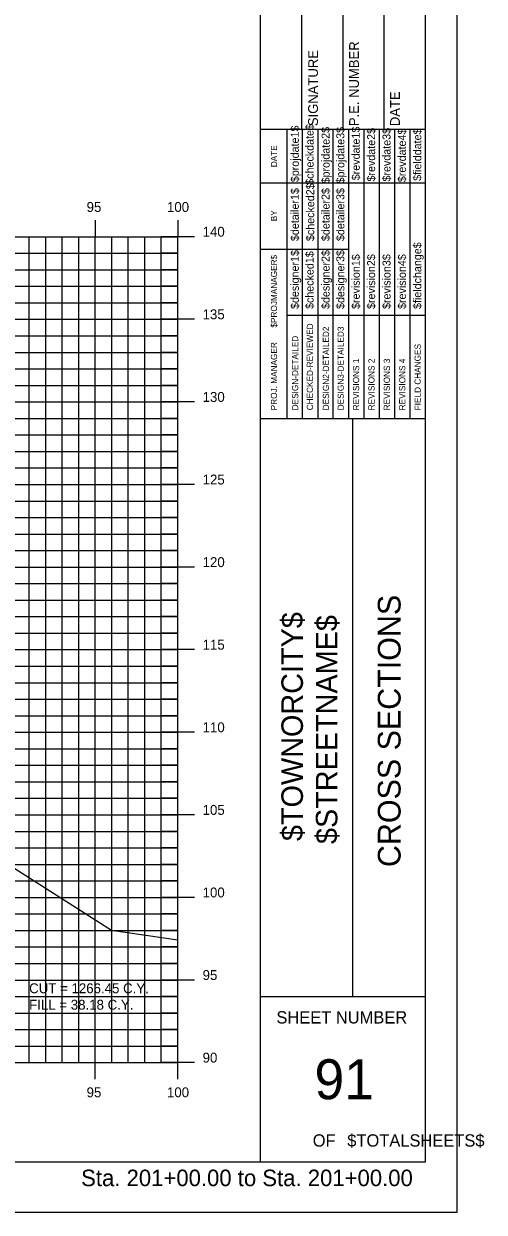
# Model space of a CAD drawing. Extents: x 850598 to 870284, y 366541 to 366651.
# Drawn here: x 865821 to 865848.9, y 366541.2 to 366613.1 of the extents above; entities that cross this region are included whole.
import ezdxf

# ---------------------------------------------------------------- set-up
doc = ezdxf.new("R2010")
doc.units = 0
for name, color, linetype in [('BORDER', 7, 'Continuous'), ('D_Text_Standard', 7, 'Continuous'), ('H_V ANNOTATION', 7, 'Continuous'), ('HIGHWAY_TITLE', 7, 'Continuous'), ('MAJOR', 7, 'Continuous'), ('MINOR', 7, 'Continuous'), ('PLOT BOUNDARY', 7, 'Continuous'), ('S_Roadway_Centerline', 7, 'Continuous')]:
    doc.layers.add(name, color=color, linetype=linetype)

msp = doc.modelspace()

# ---------------------------------------------------------------- linework, layer by layer
at = {"layer": 'BORDER'}
for p, q in [((865835.342, 366544.225), (865835.342, 366649.225)), ((865845.342, 366544.225), (865845.342, 366649.225)), ((865837.842, 366606.728), (865837.842, 366615.376)), ((865840.342, 366606.728), (865840.342, 366615.376)), ((865842.842, 366606.728), (865842.842, 366615.376)), ((865835.342, 366606.728), (865845.342, 366606.728)), ((865835.342, 366589.228), (865845.342, 366589.228)), ((865840.933, 366554.228), (865840.933, 366589.228)), ((865835.342, 366554.228), (865845.342, 366554.228)), ((865685.342, 366544.225), (865845.342, 366544.225))]:
    msp.add_line(p, q, dxfattribs=at)
for points in [[(865836.957, 366603.478), (865836.957, 366606.728)], [(865837.89, 366589.231), (865837.89, 366606.728)], [(865838.821, 366606.728), (865838.821, 366589.231)], [(865839.753, 366589.231), (865839.753, 366606.728)], [(865840.685, 366589.231), (865840.685, 366606.728)], [(865841.616, 366589.231), (865841.616, 366606.728)], [(865842.548, 366589.231), (865842.548, 366606.728)], [(865843.48, 366589.231), (865843.48, 366606.728)], [(865844.411, 366589.231), (865844.411, 366606.728)], [(865836.958, 366589.231), (865836.958, 366606.022)], [(865835.342, 366603.478), (865845.342, 366603.478)], [(865835.342, 366599.478), (865836.958, 366599.478)], [(865836.957, 366599.478), (865840.684, 366599.478)], [(865836.957, 366595.478), (865845.342, 366595.478)]]:
    msp.add_lwpolyline(points, dxfattribs=at)
at = {"layer": 'MAJOR'}
for p, q in [((865825.342, 366601.227), (865825.342, 366600.225)), ((865825.342, 366601.227), (865825.342, 366600.225)), ((865830.342, 366601.227), (865830.342, 366600.225)), ((865830.342, 366601.227), (865830.342, 366600.225)), ((865690.342, 366600.225), (865830.342, 366600.225)), ((865690.342, 366600.225), (865830.342, 366600.225)), ((865690.342, 366600.225), (865830.342, 366600.225)), ((865690.342, 366600.225), (865830.342, 366600.225)), ((865825.342, 366550.225), (865825.342, 366600.225)), ((865825.342, 366550.225), (865825.342, 366600.225)), ((865831.344, 366600.225), (865829.34, 366600.225)), ((865831.344, 366600.225), (865829.34, 366600.225)), ((865830.342, 366550.225), (865830.342, 366600.225)), ((865830.342, 366550.225), (865830.342, 366600.225)), ((865830.342, 366550.225), (865830.342, 366600.225)), ((865830.342, 366550.225), (865830.342, 366600.225)), ((865690.342, 366595.225), (865830.342, 366595.225)), ((865690.342, 366595.225), (865830.342, 366595.225)), ((865831.344, 366595.225), (865829.34, 366595.225)), ((865831.344, 366595.225), (865829.34, 366595.225)), ((865690.342, 366590.225), (865830.342, 366590.225)), ((865690.342, 366590.225), (865830.342, 366590.225)), ((865831.344, 366590.225), (865829.34, 366590.225)), ((865831.344, 366590.225), (865829.34, 366590.225)), ((865690.342, 366585.225), (865830.342, 366585.225)), ((865690.342, 366585.225), (865830.342, 366585.225)), ((865831.344, 366585.225), (865829.34, 366585.225)), ((865831.344, 366585.225), (865829.34, 366585.225)), ((865690.342, 366580.225), (865830.342, 366580.225)), ((865690.342, 366580.225), (865830.342, 366580.225)), ((865831.344, 366580.225), (865829.34, 366580.225)), ((865831.344, 366580.225), (865829.34, 366580.225)), ((865690.342, 366575.225), (865830.342, 366575.225)), ((865690.342, 366575.225), (865830.342, 366575.225)), ((865831.344, 366575.225), (865829.34, 366575.225)), ((865831.344, 366575.225), (865829.34, 366575.225)), ((865690.342, 366570.225), (865830.342, 366570.225)), ((865690.342, 366570.225), (865830.342, 366570.225)), ((865831.344, 366570.225), (865829.34, 366570.225)), ((865831.344, 366570.225), (865829.34, 366570.225)), ((865690.342, 366565.225), (865830.342, 366565.225)), ((865690.342, 366565.225), (865830.342, 366565.225)), ((865831.344, 366565.225), (865829.34, 366565.225)), ((865831.344, 366565.225), (865829.34, 366565.225)), ((865690.342, 366560.225), (865830.342, 366560.225)), ((865690.342, 366560.225), (865830.342, 366560.225)), ((865831.344, 366560.225), (865829.34, 366560.225)), ((865831.344, 366560.225), (865829.34, 366560.225)), ((865690.342, 366555.225), (865830.342, 366555.225)), ((865690.342, 366555.225), (865830.342, 366555.225)), ((865831.344, 366555.225), (865829.34, 366555.225)), ((865831.344, 366555.225), (865829.34, 366555.225)), ((865690.342, 366550.225), (865830.342, 366550.225)), ((865690.342, 366550.225), (865830.342, 366550.225)), ((865690.342, 366550.225), (865830.342, 366550.225)), ((865690.342, 366550.225), (865830.342, 366550.225)), ((865825.342, 366549.223), (865825.342, 366550.225)), ((865825.342, 366549.223), (865825.342, 366550.225)), ((865831.344, 366550.225), (865829.34, 366550.225)), ((865831.344, 366550.225), (865829.34, 366550.225)), ((865830.342, 366549.223), (865830.342, 366550.225)), ((865830.342, 366549.223), (865830.342, 366550.225))]:
    msp.add_line(p, q, dxfattribs=at)
at = {"layer": 'MINOR'}
for p, q in [((865821.342, 366550.225), (865821.342, 366600.225)), ((865821.342, 366550.225), (865821.342, 366600.225)), ((865822.342, 366550.225), (865822.342, 366600.225)), ((865822.342, 366550.225), (865822.342, 366600.225)), ((865823.342, 366550.225), (865823.342, 366600.225)), ((865823.342, 366550.225), (865823.342, 366600.225)), ((865824.342, 366550.225), (865824.342, 366600.225)), ((865824.342, 366550.225), (865824.342, 366600.225)), ((865826.342, 366550.225), (865826.342, 366600.225)), ((865826.342, 366550.225), (865826.342, 366600.225)), ((865827.342, 366550.225), (865827.342, 366600.225)), ((865827.342, 366550.225), (865827.342, 366600.225)), ((865828.342, 366550.225), (865828.342, 366600.225)), ((865828.342, 366550.225), (865828.342, 366600.225)), ((865829.342, 366550.225), (865829.342, 366600.225)), ((865829.342, 366550.225), (865829.342, 366600.225)), ((865690.342, 366599.225), (865830.342, 366599.225)), ((865690.342, 366599.225), (865830.342, 366599.225)), ((865830.342, 366599.225), (865829.34, 366599.225)), ((865830.342, 366599.225), (865829.34, 366599.225)), ((865690.342, 366598.225), (865830.342, 366598.225)), ((865690.342, 366598.225), (865830.342, 366598.225)), ((865830.342, 366598.225), (865829.34, 366598.225)), ((865830.342, 366598.225), (865829.34, 366598.225)), ((865690.342, 366597.225), (865830.342, 366597.225)), ((865690.342, 366597.225), (865830.342, 366597.225)), ((865830.342, 366597.225), (865829.34, 366597.225)), ((865830.342, 366597.225), (865829.34, 366597.225)), ((865690.342, 366596.225), (865830.342, 366596.225)), ((865690.342, 366596.225), (865830.342, 366596.225)), ((865830.342, 366596.225), (865829.34, 366596.225)), ((865830.342, 366596.225), (865829.34, 366596.225)), ((865690.342, 366594.225), (865830.342, 366594.225)), ((865690.342, 366594.225), (865830.342, 366594.225)), ((865830.342, 366594.225), (865829.34, 366594.225)), ((865830.342, 366594.225), (865829.34, 366594.225)), ((865690.342, 366593.225), (865830.342, 366593.225)), ((865690.342, 366593.225), (865830.342, 366593.225)), ((865830.342, 366593.225), (865829.34, 366593.225)), ((865830.342, 366593.225), (865829.34, 366593.225)), ((865690.342, 366592.225), (865830.342, 366592.225)), ((865690.342, 366592.225), (865830.342, 366592.225)), ((865830.342, 366592.225), (865829.34, 366592.225)), ((865830.342, 366592.225), (865829.34, 366592.225)), ((865690.342, 366591.225), (865830.342, 366591.225)), ((865690.342, 366591.225), (865830.342, 366591.225)), ((865830.342, 366591.225), (865829.34, 366591.225)), ((865830.342, 366591.225), (865829.34, 366591.225)), ((865690.342, 366589.225), (865830.342, 366589.225)), ((865690.342, 366589.225), (865830.342, 366589.225)), ((865830.342, 366589.225), (865829.34, 366589.225)), ((865830.342, 366589.225), (865829.34, 366589.225)), ((865690.342, 366588.225), (865830.342, 366588.225)), ((865690.342, 366588.225), (865830.342, 366588.225)), ((865830.342, 366588.225), (865829.34, 366588.225)), ((865830.342, 366588.225), (865829.34, 366588.225)), ((865690.342, 366587.225), (865830.342, 366587.225)), ((865690.342, 366587.225), (865830.342, 366587.225)), ((865830.342, 366587.225), (865829.34, 366587.225)), ((865830.342, 366587.225), (865829.34, 366587.225)), ((865690.342, 366586.225), (865830.342, 366586.225)), ((865690.342, 366586.225), (865830.342, 366586.225)), ((865830.342, 366586.225), (865829.34, 366586.225)), ((865830.342, 366586.225), (865829.34, 366586.225)), ((865690.342, 366584.225), (865830.342, 366584.225)), ((865690.342, 366584.225), (865830.342, 366584.225)), ((865830.342, 366584.225), (865829.34, 366584.225)), ((865830.342, 366584.225), (865829.34, 366584.225)), ((865690.342, 366583.225), (865830.342, 366583.225)), ((865690.342, 366583.225), (865830.342, 366583.225)), ((865830.342, 366583.225), (865829.34, 366583.225)), ((865830.342, 366583.225), (865829.34, 366583.225)), ((865690.342, 366582.225), (865830.342, 366582.225)), ((865690.342, 366582.225), (865830.342, 366582.225)), ((865830.342, 366582.225), (865829.34, 366582.225)), ((865830.342, 366582.225), (865829.34, 366582.225)), ((865690.342, 366581.225), (865830.342, 366581.225)), ((865690.342, 366581.225), (865830.342, 366581.225)), ((865830.342, 366581.225), (865829.34, 366581.225)), ((865830.342, 366581.225), (865829.34, 366581.225)), ((865690.342, 366579.225), (865830.342, 366579.225)), ((865690.342, 366579.225), (865830.342, 366579.225)), ((865830.342, 366579.225), (865829.34, 366579.225)), ((865830.342, 366579.225), (865829.34, 366579.225)), ((865690.342, 366578.225), (865830.342, 366578.225)), ((865690.342, 366578.225), (865830.342, 366578.225)), ((865830.342, 366578.225), (865829.34, 366578.225)), ((865830.342, 366578.225), (865829.34, 366578.225)), ((865690.342, 366577.225), (865830.342, 366577.225)), ((865690.342, 366577.225), (865830.342, 366577.225)), ((865830.342, 366577.225), (865829.34, 366577.225)), ((865830.342, 366577.225), (865829.34, 366577.225)), ((865690.342, 366576.225), (865830.342, 366576.225)), ((865690.342, 366576.225), (865830.342, 366576.225)), ((865830.342, 366576.225), (865829.34, 366576.225)), ((865830.342, 366576.225), (865829.34, 366576.225)), ((865690.342, 366574.225), (865830.342, 366574.225)), ((865690.342, 366574.225), (865830.342, 366574.225)), ((865830.342, 366574.225), (865829.34, 366574.225)), ((865830.342, 366574.225), (865829.34, 366574.225)), ((865690.342, 366573.225), (865830.342, 366573.225)), ((865690.342, 366573.225), (865830.342, 366573.225)), ((865830.342, 366573.225), (865829.34, 366573.225)), ((865830.342, 366573.225), (865829.34, 366573.225)), ((865690.342, 366572.225), (865830.342, 366572.225)), ((865690.342, 366572.225), (865830.342, 366572.225)), ((865830.342, 366572.225), (865829.34, 366572.225)), ((865830.342, 366572.225), (865829.34, 366572.225)), ((865690.342, 366571.225), (865830.342, 366571.225)), ((865690.342, 366571.225), (865830.342, 366571.225)), ((865830.342, 366571.225), (865829.34, 366571.225)), ((865830.342, 366571.225), (865829.34, 366571.225)), ((865690.342, 366569.225), (865830.342, 366569.225)), ((865690.342, 366569.225), (865830.342, 366569.225)), ((865830.342, 366569.225), (865829.34, 366569.225)), ((865830.342, 366569.225), (865829.34, 366569.225)), ((865690.342, 366568.225), (865830.342, 366568.225)), ((865690.342, 366568.225), (865830.342, 366568.225)), ((865830.342, 366568.225), (865829.34, 366568.225)), ((865830.342, 366568.225), (865829.34, 366568.225)), ((865690.342, 366567.225), (865830.342, 366567.225)), ((865690.342, 366567.225), (865830.342, 366567.225)), ((865830.342, 366567.225), (865829.34, 366567.225)), ((865830.342, 366567.225), (865829.34, 366567.225)), ((865690.342, 366566.225), (865830.342, 366566.225)), ((865690.342, 366566.225), (865830.342, 366566.225)), ((865830.342, 366566.225), (865829.34, 366566.225)), ((865830.342, 366566.225), (865829.34, 366566.225)), ((865690.342, 366564.225), (865830.342, 366564.225)), ((865690.342, 366564.225), (865830.342, 366564.225)), ((865830.342, 366564.225), (865829.34, 366564.225)), ((865830.342, 366564.225), (865829.34, 366564.225)), ((865690.342, 366563.225), (865830.342, 366563.225)), ((865690.342, 366563.225), (865830.342, 366563.225)), ((865830.342, 366563.225), (865829.34, 366563.225)), ((865830.342, 366563.225), (865829.34, 366563.225)), ((865690.342, 366562.225), (865830.342, 366562.225)), ((865690.342, 366562.225), (865830.342, 366562.225)), ((865830.342, 366562.225), (865829.34, 366562.225)), ((865830.342, 366562.225), (865829.34, 366562.225)), ((865690.342, 366561.225), (865830.342, 366561.225)), ((865690.342, 366561.225), (865830.342, 366561.225)), ((865830.342, 366561.225), (865829.34, 366561.225)), ((865830.342, 366561.225), (865829.34, 366561.225)), ((865690.342, 366559.225), (865830.342, 366559.225)), ((865690.342, 366559.225), (865830.342, 366559.225)), ((865830.342, 366559.225), (865829.34, 366559.225)), ((865830.342, 366559.225), (865829.34, 366559.225)), ((865690.342, 366558.225), (865830.342, 366558.225)), ((865690.342, 366558.225), (865830.342, 366558.225)), ((865830.342, 366558.225), (865829.34, 366558.225)), ((865830.342, 366558.225), (865829.34, 366558.225)), ((865690.342, 366557.225), (865830.342, 366557.225)), ((865690.342, 366557.225), (865830.342, 366557.225)), ((865830.342, 366557.225), (865829.34, 366557.225)), ((865830.342, 366557.225), (865829.34, 366557.225)), ((865690.342, 366556.225), (865830.342, 366556.225)), ((865690.342, 366556.225), (865830.342, 366556.225)), ((865830.342, 366556.225), (865829.34, 366556.225)), ((865830.342, 366556.225), (865829.34, 366556.225)), ((865690.342, 366554.225), (865830.342, 366554.225)), ((865690.342, 366554.225), (865830.342, 366554.225)), ((865830.342, 366554.225), (865829.34, 366554.225)), ((865830.342, 366554.225), (865829.34, 366554.225)), ((865690.342, 366553.225), (865830.342, 366553.225)), ((865690.342, 366553.225), (865830.342, 366553.225)), ((865830.342, 366553.225), (865829.34, 366553.225)), ((865830.342, 366553.225), (865829.34, 366553.225)), ((865690.342, 366552.225), (865830.342, 366552.225)), ((865690.342, 366552.225), (865830.342, 366552.225)), ((865830.342, 366552.225), (865829.34, 366552.225)), ((865830.342, 366552.225), (865829.34, 366552.225)), ((865690.342, 366551.225), (865830.342, 366551.225)), ((865690.342, 366551.225), (865830.342, 366551.225)), ((865830.342, 366551.225), (865829.34, 366551.225)), ((865830.342, 366551.225), (865829.34, 366551.225))]:
    msp.add_line(p, q, dxfattribs=at)
at = {"layer": 'PLOT BOUNDARY'}
msp.add_lwpolyline([(865677.249, 366541.166), (865847.249, 366541.166), (865847.249, 366651.166), (865677.249, 366651.166)], close=True, dxfattribs=at)
at = {"layer": 'S_Roadway_Centerline'}
msp.add_lwpolyline([(865773.886, 366581.8), (865777.288, 366581.194), (865779.815, 366580.692), (865781.126, 366580.48), (865795.457, 366577.313), (865804.751, 366571.987), (865814.567, 366566.617), (865819.511, 366562.589), (865826.336, 366558.233), (865830.342, 366557.649)], dxfattribs=at)

# ---------------------------------------------------------------- texts
at = {"layer": 'BORDER'}
for s, height, rotation, p in [('SIGNATURE', 0.5906, 90, (865838.823, 366606.92)), ('P.E. NUMBER', 0.59055, 90, (865841.303, 366606.92)), ('DATE', 0.5906, 90, (865843.783, 366606.92)), ('$projdate1$', 0.48455, 90, (865837.665, 366603.529)), ('$checkdate$', 0.48455, 90, (865838.56, 366603.371)), ('$projdate2$', 0.48455, 90, (865839.529, 366603.45)), ('$projdate3$', 0.48455, 90, (865840.423, 366603.45)), ('$revdate1$', 0.4845, 90, (865841.355, 366603.647)), ('$revdate2$', 0.4845, 90, (865842.286, 366603.568)), ('$revdate3$', 0.4845, 90, (865843.218, 366603.568)), ('$revdate4$', 0.4845, 90, (865844.15, 366603.529)), ('$fielddate$', 0.48455, 90, (865845.081, 366603.607)), ('DATE', 0.3714, 90, (865836.347, 366604.434)), ('$checked2$', 0.4845, 90, (865838.597, 366599.963)), ('$detailer1$', 0.48455, 90, (865837.665, 366599.963)), ('$detailer2$', 0.48455, 90, (865839.529, 366599.963)), ('$detailer3$', 0.48455, 90, (865840.423, 366599.963)), ('BY', 0.3714, 90, (865836.347, 366601.163)), ('$fieldchange$', 0.48455, 90, (865845.081, 366595.851)), ('$designer1$', 0.48455, 90, (865837.665, 366595.851)), ('$checked1$', 0.4845, 90, (865838.56, 366595.851)), ('$designer2$', 0.48455, 90, (865839.529, 366595.851)), ('$designer3$', 0.48455, 90, (865840.423, 366595.851)), ('$revision1$', 0.48455, 90, (865841.355, 366595.851)), ('$revision2$', 0.48455, 90, (865842.286, 366595.851)), ('$revision3$', 0.48455, 90, (865843.218, 366595.851)), ('$revision4$', 0.48455, 90, (865844.15, 366595.851)), ('$PROJMANAGER$', 0.37275, 90, (865836.347, 366594.723)), ('CHECKED-REVIEWED', 0.37275, 90, (865838.523, 366589.716)), ('DESIGN-DETAILED', 0.37275, 90, (865837.629, 366589.716)), ('DESIGN2-DETAILED2', 0.37275, 90, (865839.492, 366589.716)), ('DESIGN3-DETAILED3', 0.37275, 90, (865840.387, 366589.716)), ('PROJ. MANAGER', 0.37275, 90, (865836.347, 366589.716)), ('FIELD CHANGES', 0.37275, 90, (865845.045, 366589.716)), ('REVISIONS 1', 0.37275, 90, (865841.318, 366589.716)), ('REVISIONS 2', 0.37275, 90, (865842.25, 366589.716)), ('REVISIONS 3', 0.37275, 90, (865843.182, 366589.716)), ('REVISIONS 4', 0.37275, 90, (865844.113, 366589.716)), ('CROSS SECTIONS', 1.37787, 90, (865843.827, 366562.062)), ('SHEET NUMBER', 0.74527, 360, (865836.308, 366552.592)), ('91', 2.4194, 360, (865838.614, 366548.008)), ('OF', 0.7453, 360, (865838.509, 366545.138)), ('$TOTALSHEETS$', 0.74527, 360, (865840.599, 366545.138))]:
    msp.add_text(s, height=height, rotation=rotation, dxfattribs=at).set_placement(p)
at = {"layer": 'D_Text_Standard'}
for s, p in [('CUT = 1266.45 C.Y.', (865821.342, 366554.425)), ('FILL = 38.18 C.Y.', (865821.342, 366553.429))]:
    msp.add_text(s, height=0.6, dxfattribs=at).set_placement(p)
at = {"layer": 'H_V ANNOTATION'}
for s, height, p in [('95', 0.6, (865824.82, 366601.725)), ('100', 0.6, (865829.684, 366601.725)), ('140', 0.6, (865831.842, 366600.225)), ('135', 0.6, (865831.842, 366595.225)), ('130', 0.6, (865831.842, 366590.225)), ('125', 0.6, (865831.842, 366585.225)), ('120', 0.6, (865831.842, 366580.225)), ('115', 0.6, (865831.842, 366575.225)), ('110', 0.6, (865831.842, 366570.225)), ('105', 0.6, (865831.842, 366565.225)), ('100', 0.6, (865831.842, 366560.225)), ('95', 0.6, (865831.842, 366555.225)), ('90', 0.6, (865831.842, 366550.225)), ('95', 0.6, (865824.82, 366548.125)), ('100', 0.6, (865829.684, 366548.125)), ('Sta. 201+00.00 to Sta. 201+00.00', 1.0002, (865824.488, 366542.745))]:
    msp.add_text(s, height=height, dxfattribs=at).set_placement(p)
at = {"layer": 'HIGHWAY_TITLE'}
for s, p in [('$TOWNORCITY$', (865837.915, 366563.637)), ('$STREETNAME$', (865840.002, 366563.457))]:
    msp.add_text(s, height=1.30428, rotation=90, dxfattribs=at).set_placement(p)

doc.saveas('drawing.dxf')
